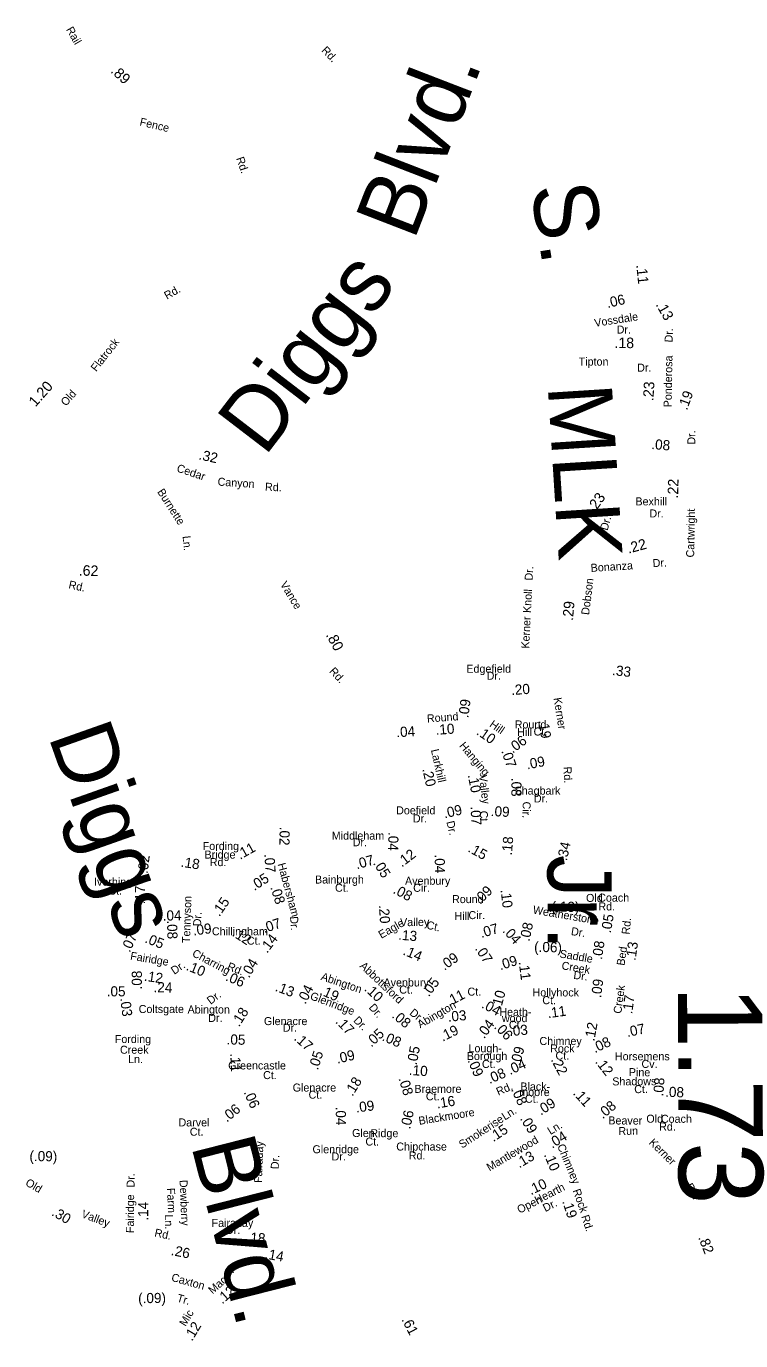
# Model space of a CAD drawing. Extents: x 1553981 to 1780076, y 812965 to 996873.
# Drawn here: x 1638453 to 1639513, y 850711 to 852661 of the extents above; entities that cross this region are included whole.
import ezdxf

# ---------------------------------------------------------------- set-up
doc = ezdxf.new("R2010")
doc.units = 0
for name, color, linetype in [('Exist Road Non-System Type 51 Label', 7, 'Continuous'), ('Exist Road Secondary Mileage Hundredths English Label', 7, 'Continuous'), ('Map Preparation Border Antique Large Shape', 7, 'Continuous')]:
    doc.layers.add(name, color=color, linetype=linetype)

msp = doc.modelspace()

# ---------------------------------------------------------------- texts
at = {"layer": 'Exist Road Non-System Type 51 Label'}
for s, height, rotation, p in [('Blvd.', 95, 68.8671, (1639028.2, 852341.9)), ('Diggs', 95, 52.529, (1638806.8, 852021.3)), ('Dr.', 11.87, 87.1564, (1639204.1, 851838.7)), ('Knoll', 11.88, 86.9674, (1639201.6, 851790.6)), ('Kerner', 11.87, 87.2014, (1639199, 851737.8)), ('Diggs', 95, 289.4818, (1638485.5, 851608.3)), ('Blvd.', 95, 284.2862, (1638697.6, 851001.4)), ('Fairaday', 11.87, 87.7713, (1638802.7, 850945.3)), ('Dr.', 11.87, 87.7713, (1638827.7, 850965.6)), ('Farm', 11.87, 272.5075, (1638662, 850937.7)), ('Dewberry', 11.87, 272.5075, (1638680.6, 850949.6)), ('Ln.', 11.88, 270.8714, (1638658.9, 850898.5))]:
    msp.add_text(s, height=height, rotation=rotation, dxfattribs=at).set_placement(p)
at = {"layer": 'Exist Road Secondary Mileage Hundredths English Label'}
for s, height, rotation, p in [('.89', 15.62, 318.0587, (1638577.5, 852593.3)), ('.11', 15.62, 275.8067, (1639357.8, 852307)), ('.06', 15, 12.9875, (1639315.3, 852243.1)), ('.13', 15.62, 299.7241, (1639386.2, 852248.3)), ('.18', 15.62, 359.4741, (1639325.5, 852183.9)), ('1.20', 15.62, 48.5462, (1638467.1, 852095.7)), ('.23', 15.62, 86.6454, (1639383.2, 852104.7)), ('.19', 15, 69.6881, (1639433, 852090.8)), ('.08', 15, 355.3188, (1639379.7, 852034.1)), ('.32', 15, 347.6273, (1638708.3, 852018.8)), ('.22', 15.62, 88.3802, (1639419.8, 851960.6)), ('.23', 15.62, 54.7507, (1639296.2, 851938.6)), ('.22', 15.62, 15.2674, (1639346.4, 851878.8)), ('.62', 15.62, 358.4725, (1638531.1, 851846.3)), ('.29', 15.62, 85.452, (1639264, 851778.8)), ('.80', 15.62, 298.5271, (1638897.2, 851758.3)), ('.33', 15, 353.3618, (1639321.5, 851698.9)), ('.20', 15, 4.0522, (1639172.8, 851669)), ('.09', 15, 82.7438, (1639108.8, 851634.4)), ('.04', 15, 3.3546, (1639002.5, 851606.5)), ('.10', 15, 4.3844, (1639060.9, 851609.9)), ('.10', 15, 324.8313, (1639119.8, 851611.6)), ('.19', 15, 279.0146, (1639212.8, 851631.2)), ('.06', 15, 36.2406, (1639174.6, 851582)), ('.07', 15, 288.8185, (1639157.5, 851586.1)), ('.09', 15, 10.9647, (1639196.1, 851558.7)), ('.20', 15, 282.7728, (1639040.5, 851559.3)), ('.10', 15, 281.2837, (1639107.9, 851550.3)), ('.08', 15, 269.5521, (1639172.8, 851546.4)), ('.09', 15, 12.8644, (1639073.6, 851486.1)), ('.07', 15, 272.0841, (1639112.3, 851503.7)), ('.09', 15, 356.7688, (1639141.8, 851489.7)), ('.02', 15, 268.9433, (1638829.2, 851473.9)), ('.04', 15, 268.9358, (1638990.4, 851466)), ('.18', 15, 85.2729, (1639173.3, 851430.9)), ('.11', 15, 29.3267, (1638770.4, 851424.6)), ('.12', 15, 37.4926, (1639010.3, 851413.1)), ('.15', 15, 331.2435, (1639107.1, 851437.4)), ('.34', 15, 77.4815, (1639254.8, 851422.3)), ('.02', 15, 83.229, (1638633.3, 851403.4)), ('.18', 15, 351.3786, (1638681.8, 851414.5)), ('.07', 15, 273.9304, (1638806.4, 851432.9)), ('.07', 15, 15.6416, (1638943.6, 851410.5)), ('.05', 15, 302.1401, (1638967.1, 851419.7)), ('.04', 15, 270.926, (1639058.9, 851432.5)), ('.05', 15, 32.8981, (1638791.5, 851378.3)), ('.17', 15, 90, (1638629.6, 851358.6)), ('.08', 15, 287.5936, (1638815.1, 851383.9)), ('.08', 15, 331.807, (1638996.1, 851375.9)), ('.09', 15, 44.3336, (1639126.1, 851357.6)), ('.15', 15, 55.0047, (1638739.7, 851339.5)), ('.10', 15, 276.8974, (1639156.6, 851380.2)), ('(.13)', 15, 358.7032, (1639232.1, 851348.1)), ('.04', 15, 1.3028, (1638655.9, 851334.4)), ('.20', 15, 274.2291, (1638976.1, 851357.5)), ('.05', 15, 80.1739, (1639320, 851315.3)), ('.08', 15, 271.5146, (1638662.1, 851334.7)), ('.09', 15, 7.372, (1638701.3, 851312.4)), ('.07', 15, 18.2965, (1638806.1, 851315.8)), ('.07', 15, 16.5005, (1639128.3, 851308.6)), ('.04', 15, 312.1556, (1639158.8, 851318.7)), ('.08', 15, 78.174, (1639199.4, 851302.9)), ('.07', 15, 65.5177, (1638606.8, 851286.3)), ('.05', 15, 338.7789, (1638628.2, 851302.4)), ('.12', 15, 327.2543, (1638757.4, 851312.6)), ('.14', 15, 52.9038, (1638810.5, 851285.2)), ('.13', 15, 355.07, (1639004.5, 851306.3)), ('(.06)', 15, 358.7032, (1639206.3, 851288.2)), ('.08', 15, 81.5969, (1639306.9, 851275.9)), ('.13', 15, 81.7505, (1639356.7, 851274.5)), ('.14', 15, 337.4043, (1639010.8, 851284.4)), ('.09', 15, 35.8173, (1639073.3, 851259.9)), ('.07', 15, 302.9423, (1639118.1, 851292.8)), ('.10', 15, 337.8996, (1638689.3, 851261.6)), ('.04', 15, 58.9545, (1638783.6, 851248.4)), ('.09', 15, 17.2937, (1639156.3, 851260.8)), ('.11', 15, 277.2038, (1639183.5, 851273.2)), ('.08', 15, 90, (1638624.8, 851232.4)), ('.12', 15, 351.5131, (1638627.4, 851245.4)), ('.06', 15, 336.7874, (1638747.8, 851246.2)), ('.05', 15, 53.2764, (1639050.3, 851220.5)), ('.09', 15, 82.688, (1639305.6, 851219.3)), ('.24', 15, 358.6034, (1638642, 851228.4)), ('.13', 15, 339.3172, (1638821.4, 851230.6)), ('.04', 15, 62.739, (1638867.2, 851209.5)), ('.19', 15, 336.005, (1638887.4, 851225.6)), ('.10', 15, 316.615, (1638953.7, 851231.9)), ('.11', 15, 27.2881, (1639080.6, 851207.1)), ('.10', 15, 75.0305, (1639157.1, 851201.8)), ('1.73', 125, 270.2413, (1639419.6, 851238.3)), ('.03', 15, 276.6279, (1638592.8, 851219.2)), ('.18', 15, 57.7779, (1638769, 851176)), ('.04', 15, 331.8299, (1639127.3, 851205.8)), ('.11', 15, 7.9107, (1639227.1, 851189.7)), ('.17', 15, 82.4599, (1639351.8, 851195.3)), ('.17', 15, 314.3465, (1638910.9, 851183.7)), ('.08', 15, 320.5302, (1638994.4, 851191.6)), ('.03', 15, 5.7166, (1639079, 851184.3)), ('.04', 15, 54.479, (1639132.4, 851158.3)), ('.05', 15, 358.5111, (1638750.3, 851150.9)), ('.05', 15, 42.9898, (1638965, 851146)), ('.08', 15, 336.4821, (1638979.9, 851157.1)), ('.19', 15, 25.8999, (1639070.8, 851154.8)), ('.06', 15, 313.7645, (1639146.2, 851175.9)), ('.03', 15, 4.905, (1639169.9, 851163.1)), ('.12', 15, 79.7248, (1639295.6, 851154.8)), ('.07', 15, 12.2032, (1639344.8, 851161.6)), ('.17', 15, 317.9353, (1638849.3, 851158.5)), ('.05', 15, 79.4029, (1639032.2, 851119.5)), ('.09', 15, 75.2825, (1639185.3, 851118.5)), ('.08', 15, 25.1834, (1639296.5, 851137.7)), ('.11', 15, 272.6009, (1638755.8, 851137.6)), ('.05', 15, 72.6727, (1638885.8, 851111.9)), ('.09', 15, 13.5566, (1638914.7, 851122.1)), ('.04', 15, 24.3575, (1639170.7, 851105.3)), ('.22', 15, 297.7635, (1639230.8, 851128.2)), ('.10', 15, 356.0508, (1639020.3, 851105.6)), ('.09', 15, 292.9249, (1639107.4, 851127)), ('.08', 15, 23.2769, (1639140.4, 851092)), ('.12', 15, 307.9442, (1639296.1, 851124.8)), ('.18', 15, 58.2031, (1638937, 851072.9)), ('.08', 15, 287.0046, (1639005.2, 851100.3)), ('.08', 15, 85.8144, (1639397.8, 851073.3)), ('.08', 15, 358.1655, (1639400.5, 851073.2)), ('.06', 15, 293.4836, (1638775.5, 851080)), ('.16', 15, 9.1716, (1639062.7, 851055.8)), ('.08', 15, 294.5365, (1639171.9, 851084)), ('.09', 15, 32.257, (1639216.3, 851045.1)), ('.11', 15, 312.2108, (1639263.1, 851077.7)), ('.06', 15, 38.8515, (1638750.8, 851034.8)), ('.04', 15, 270.5077, (1638912.3, 851058.5)), ('.09', 15, 7.5932, (1638942.6, 851049.6)), ('.06', 15, 78.103, (1639022.6, 851024.3)), ('.08', 15, 40.1244, (1639308.2, 851039.5)), ('.15', 15, 33.2445, (1639145.9, 851005.7)), ('.09', 15, 301.4809, (1639184.9, 851040.8)), ('.04', 15, 31.5333, (1639233.1, 850996)), ('(.09)', 15, 359.4408, (1638458.1, 850977.8)), ('.13', 15, 30.5081, (1639184.5, 850966.8)), ('.10', 15, 292.5128, (1639220.7, 850987.2)), ('.10', 15, 25.4249, (1639201.7, 850927.1)), ('.14', 15, 89.6872, (1638634.2, 850889.4)), ('.19', 15, 288.3782, (1639247.8, 850918)), ('.30', 15, 329.4774, (1638489.9, 850898)), ('.18', 15, 355.589, (1638779.7, 850857.6)), ('.82', 15, 291.507, (1639449.4, 850864.4)), ('.26', 15, 348.7576, (1638667.2, 850838.6)), ('.14', 15, 349.5625, (1638806.3, 850833.4)), ('(.09)', 15, 0.8079, (1638619.4, 850766.9)), ('.12', 15, 41.3928, (1638744, 850764.9)), ('.12', 15, 59.0752, (1638699.2, 850709.8)), ('.61', 15, 297.6795, (1639009.3, 850742.7))]:
    msp.add_text(s, height=height, rotation=rotation, dxfattribs=at).set_placement(p)
msp.add_text('.05', height=15, dxfattribs=at).set_placement((1638572.7, 851222.1))
at = {"layer": 'Map Preparation Border Antique Large Shape'}
for s, height, rotation, p in [('Rail', 11.88, 299.9771, (1638512, 852656.3)), ('Rd.', 11.88, 314.0355, (1638890.3, 852624.5)), ('Fence', 11.88, 346.8415, (1638620.8, 852514.1)), ('Rd.', 11.88, 288.6892, (1638764.5, 852465.2)), ('S.', 95, 278.8574, (1639200.9, 852422.7)), ('Rd.', 11.88, 29.4128, (1638662, 852255.4)), ('Vossdale', 11.88, 8.8068, (1639296.6, 852215.1)), ('Dr.', 11.88, 87.9563, (1639411.6, 852192)), ('Flatrock', 11.87, 51.7889, (1638557.2, 852147.9)), ('Ponderosa', 11.88, 88.9872, (1639410.2, 852095.8)), ('Old', 11.88, 48.5462, (1638512.2, 852096.8)), ('MLK', 95, 273.6345, (1639226.5, 852127.9)), ('Dr.', 11.88, 90.6866, (1639445.5, 852040.6)), ('Cedar', 11.88, 341.4584, (1638675.5, 852000.9)), ('Canyon', 11.88, 356.1596, (1638736.8, 851979.9)), ('Burnette', 11.87, 302.7548, (1638647.1, 851970.5)), ('Rd.', 11.88, 357.7655, (1638807.2, 851972.2)), ('Dr.', 11.88, 74.2571, (1639315.2, 851912.3)), ('Cartwright', 11.87, 88.905, (1639443.6, 851873.1)), ('Ln.', 11.88, 275.3862, (1638685.2, 851904.8)), ('Dr.', 11.87, 2.6103, (1639382.4, 851858.8)), ('Bonanza', 11.88, 3.5647, (1639290.6, 851851.7)), ('Rd.', 11.87, 347.5602, (1638515.4, 851827.6)), ('Vance', 11.87, 300.9822, (1638829.4, 851833.5)), ('Dobson', 11.87, 82.9792, (1639287.8, 851787.4)), ('Rd.', 11.88, 312.8312, (1638901.9, 851703.7)), ('Kerner', 11.87, 279.0146, (1639235.2, 851664.5)), ('Round', 11.87, 4.3844, (1639047.9, 851628.2)), ('Hill', 11.88, 324.8313, (1639139.2, 851623.1)), ('Hanging', 11.88, 309.727, (1639094.7, 851593.5)), ('Larkhill', 11.88, 282.7728, (1639053.3, 851587.6)), ('Rd.', 11.88, 272.3135, (1639250, 851562.7)), ('Valley', 11.87, 276.6237, (1639124.7, 851549.9)), ('Cir.', 11.88, 268.8262, (1639189.5, 851511.2)), ('Dr.', 11.87, 283.6061, (1639076.2, 851480.9)), ('Ct.', 11.87, 274.3405, (1639125.5, 851497)), ('Habersham', 11.88, 285.2332, (1638825.9, 851418.3)), ('Jr.', 95, 270.1963, (1639226.1, 851431.9)), ('Tennyson', 11.87, 88.0322, (1638696.1, 851301.1)), ('Round', 11.87, 0.176, (1639084.7, 851360.4)), ('Dr.', 11.87, 88.0322, (1638712.6, 851325.9)), ('Hill', 11.88, 359.771, (1639088.3, 851335.5)), ('Cir.', 11.88, 0.0078, (1639109.1, 851336.7)), ('Weatherstone', 11.875, 350.4379, (1639203.9, 851345)), ('Dr.', 11.88, 273.9185, (1638844.5, 851340.5)), ('Eagle', 11.88, 29.819, (1638979.8, 851307.3)), ('Valley', 11.88, 0.5143, (1639007.7, 851326.2)), ('Ct.', 11.88, 347.5323, (1639046, 851322.7)), ('Dr.', 11.88, 351.3453, (1639260.5, 851313.2)), ('Rd.', 11.87, 84.1307, (1639347.8, 851313.5)), ('Fairidge', 11.88, 350.5316, (1638607, 851276.7)), ('Charring', 11.87, 331.9093, (1638698.3, 851282.4)), ('Saddle', 11.88, 350.4052, (1639243.6, 851279.9)), ('Bed', 11.87, 81.7505, (1639340.3, 851267.2)), ('Dr.', 11.88, 33.7073, (1638672.8, 851253.9)), ('Rd.', 11.88, 338.1855, (1638750.3, 851262.2)), ('Abbottsford', 11.875, 316.615, (1638946.8, 851266.1)), ('Creek', 11.87, 350.4769, (1639246.5, 851262.4)), ('Abington', 11.88, 341.19, (1638889.3, 851246.8)), ('Dr.', 11.87, 352.4897, (1639264.2, 851248.2)), ('Dr.', 11.88, 36.8885, (1638726.7, 851209.4)), ('Glenridge', 11.88, 339.3067, (1638873.2, 851218.2)), ('Creek', 11.88, 82.4599, (1639335.6, 851195.9)), ('Dr.', 11.88, 310.7422, (1638960.5, 851205.2)), ('Abington', 11.88, 29.8591, (1639037.5, 851174.5)), ('Dr.', 11.88, 315.5567, (1638937.6, 851185.4)), ('Dr.', 11.88, 320.5302, (1639020.6, 851196)), ('Horsemens', 11.88, 0.0774, (1639326.2, 851127.2)), ('Cv.', 11.88, 359.2183, (1639365.5, 851116.1)), ('Pine', 11.88, 359.4638, (1639346.8, 851103.8)), ('Rd.', 11.88, 23.2769, (1639153.3, 851074.7)), ('Shadows', 11.88, 0.2859, (1639322.3, 851090)), ('Ct.', 11.88, 0.5744, (1639354.9, 851078.5)), ('Blackmoore', 11.87, 9.1716, (1639036.1, 851031.5)), ('Ln.', 11.88, 32.5911, (1639163.1, 851037.8)), ('Smokerise', 11.88, 33.2445, (1639099.6, 850996.1)), ('Ln.', 11.88, 31.5333, (1639230.6, 851016.3)), ('Beaver', 11.88, 359.6193, (1639316.4, 851032.2)), ('Mantlewood', 11.88, 30.5081, (1639140.2, 850962.4)), ('Run', 11.88, 1.3414, (1639331.5, 851016.3)), ('Kerner', 11.87, 315.4844, (1639375.7, 851004.1)), ('Chimney', 11.88, 292.5128, (1639240.3, 851000.3)), ('Dr.', 11.87, 89.6872, (1638614, 850938.5)), ('Old', 11.88, 329.4919, (1638451.1, 850942.5)), ('Hearth', 11.88, 27.0183, (1639210.8, 850913.6)), ('Rock', 11.88, 289.7039, (1639263.3, 850934.1)), ('Rd.', 11.88, 301.1345, (1639430.3, 850940.6)), ('Fairidge', 11.87, 89.6872, (1638613, 850871)), ('Open', 11.88, 27.0183, (1639184.9, 850899.6)), ('Dr.', 11.88, 27.0183, (1639223, 850902)), ('Valley', 11.87, 339.3413, (1638534.1, 850894.8)), ('Rd.', 11.88, 288.3782, (1639276, 850895.7)), ('Rd.', 11.88, 347.5443, (1638642.8, 850866.3)), ('Tr.', 11.88, 58.6099, (1638758.5, 850808)), ('Caxton', 11.88, 344.2703, (1638667.6, 850800.3)), ('Mac', 11.88, 41.3928, (1638729.7, 850779.8)), ('Tr.', 11.88, 344.2703, (1638675.8, 850769.6)), ('Mic', 11.87, 59.0672, (1638689.6, 850731.7))]:
    msp.add_text(s, height=height, rotation=rotation, dxfattribs=at).set_placement(p)
for s, height, p in [('Dr.', 11.88, (1639328.8, 852205.3)), ('Tipton', 11.88, (1639272.5, 852157.8)), ('Dr.', 11.88, (1639359.2, 852148.8)), ('Bexhill', 11.88, (1639356.6, 851950.4)), ('Dr.', 11.88, (1639377.3, 851932.5)), ('Edgefield', 11.88, (1639105.9, 851702.2)), ('Dr.', 11.88, (1639136, 851691.8)), ('Round', 11.88, (1639177.7, 851619.5)), ('Hill', 11.88, (1639181.4, 851608.4)), ('Ct.', 11.88, (1639205.6, 851609)), ('Shagbark', 11.88, (1639177.4, 851521.4)), ('Dr.', 11.88, (1639206, 851509.7)), ('Doefield', 11.88, (1639001.8, 851492.1)), ('Dr.', 11.88, (1639026.6, 851480.1)), ('Middleham', 11.88, (1638906.4, 851454.6)), ('Fording', 11.88, (1638715, 851439.2)), ('Bridge', 11.88, (1638717.7, 851426.5)), ('Dr.', 11.88, (1638937.4, 851444.8)), ('Rd.', 11.88, (1638725.5, 851415.3)), ('Bainburgh', 11.88, (1638881.5, 851389.5)), ('Avenbury', 11.88, (1639015, 851387.7)), ('Ivorhing', 11.88, (1638553.9, 851386.2)), ('Ct.', 11.88, (1638575.2, 851373)), ('Ct.', 11.88, (1638911.2, 851377.3)), ('Cir.', 11.88, (1639027.1, 851377.2)), ('Old', 11.88, (1639283.4, 851362.2)), ('Coach', 11.88, (1639301.4, 851362.6)), ('Rd.', 11.88, (1639301.7, 851349.6)), ('Chillingham', 11.875, (1638728.7, 851312.7)), ('Ct.', 11.88, (1638780.5, 851298.8)), ('Avenbury', 11.88, (1638983.1, 851236.8)), ('Ct.', 11.88, (1639006.4, 851226.2)), ('Ct.', 11.88, (1639107.6, 851223.2)), ('Hollyhock', 11.88, (1639204.1, 851222)), ('Coltsgate', 11.88, (1638620.1, 851197.4)), ('Abington', 11.88, (1638692.6, 851196.7)), ('Heath-', 11.88, (1639154.8, 851193)), ('Ct.', 11.88, (1639218.5, 851210.5)), ('Dr.', 11.88, (1638723.2, 851184.2)), ('Glenacre', 11.88, (1638805.8, 851179.5)), ('wood', 11.88, (1639158.6, 851183.9)), ('Ct.', 11.88, (1639169, 851174)), ('Dr.', 11.88, (1638833.8, 851169.7)), ('Fording', 11.88, (1638584.7, 851152.9)), ('Creek', 11.88, (1638592.4, 851137)), ('Lough-', 11.88, (1639109.1, 851139.2)), ('Chimney', 11.88, (1639214.3, 851150)), ('Rock', 11.88, (1639230.2, 851138.9)), ('Ln.', 11.88, (1638604.4, 851123.1)), ('Borough', 11.88, (1639106.6, 851127.7)), ('Ct.', 11.88, (1639129, 851115.9)), ('Ct.', 11.88, (1639238.1, 851128.2)), ('Greencastle', 11.875, (1638752.8, 851113.7)), ('Ct.', 11.88, (1638804.6, 851099.4)), ('Glenacre', 11.88, (1638848.4, 851080.9)), ('Braemore', 11.88, (1639028.9, 851079)), ('Black-', 11.88, (1639186, 851082.5)), ('Ct.', 11.88, (1638872, 851070.3)), ('Ct.', 11.88, (1639045.9, 851067.9)), ('moore', 11.88, (1639184.4, 851074.2)), ('Ct.', 11.88, (1639192.8, 851064.3)), ('Darvel', 11.88, (1638679.1, 851029.2)), ('Old', 11.88, (1639372.8, 851034.7)), ('Rd.', 11.88, (1639391.8, 851023)), ('Coach', 11.88, (1639394.4, 851034.6)), ('Ct.', 11.88, (1638695.9, 851015.4)), ('Glen', 11.88, (1638936.5, 851013.5)), ('Ct.', 11.88, (1638956.3, 851000.8)), ('Ridge', 11.88, (1638963.6, 851013.2)), ('Glenridge', 11.88, (1638877.8, 850989.4)), ('Dr.', 11.88, (1638906.1, 850978.7)), ('Chipchase', 11.88, (1639002, 850993.4)), ('Rd.', 11.88, (1639020.6, 850980.2)), ('Fairaday', 11.88, (1638728.2, 850880.1)), ('Dr.', 11.88, (1638749.5, 850869.7))]:
    msp.add_text(s, height=height, dxfattribs=at).set_placement(p)

doc.saveas('drawing.dxf')
